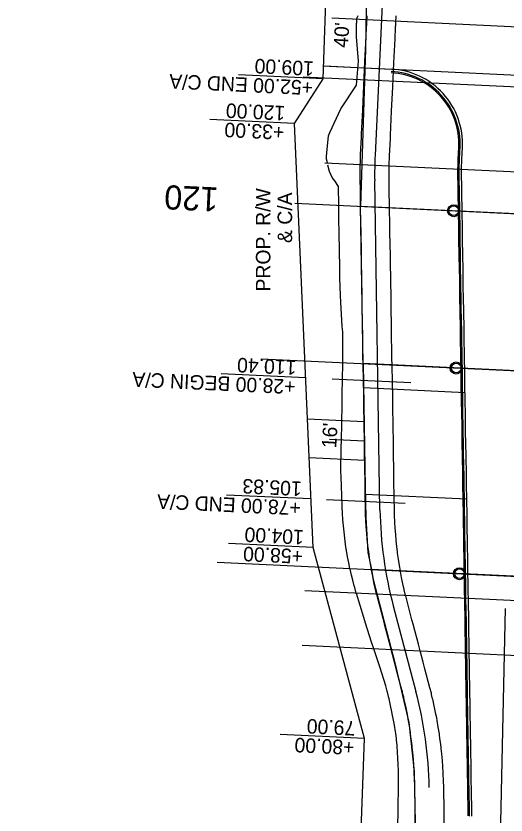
# Model space of a CAD drawing. Extents: x -70 to 701944, y -4 to 666871.
# Drawn here: x 668068.2 to 668271.1, y 654996.3 to 655327.1 of the extents above; entities that cross this region are included whole.
import ezdxf

# ---------------------------------------------------------------- set-up
doc = ezdxf.new("R2010")
doc.units = 0
for name, color, linetype in [('R_Detour', 7, 'Continuous'), ('R_Draft', 7, 'Continuous'), ('R_Drive', 7, 'Continuous'), ('R_Horz Alg Annot', 7, 'Continuous'), ('R_No Plot', 7, 'Continuous'), ('R_Proposed Const Limits', 7, 'Continuous'), ('R_Proposed Road', 7, 'Continuous'), ('R_ROW', 7, 'Continuous'), ('R_ROW Annot', 7, 'Continuous'), ('R_Striping', 7, 'Continuous'), ('R_Temp Easement Annot', 7, 'Continuous'), ('R_Water', 7, 'Continuous')]:
    doc.layers.add(name, color=color, linetype=linetype)

msp = doc.modelspace()

# ---------------------------------------------------------------- linework, layer by layer
at = {"layer": 'R_Detour'}
for p, q in [((668183.7, 655249.55), (668301.77, 655243.98)), ((668169.67, 655185.14), (668298.7, 655179.05)), ((668151.5, 655100.91), (668294.69, 655094.15))]:
    msp.add_line(p, q, dxfattribs=at)
at = {"layer": 'R_Draft'}
msp.add_line((668186.66, 655066.53), (668379.23, 655057.45), dxfattribs=at)
at = {"layer": 'R_Drive'}
for p, q in [((668195.75, 655306.37), (668223.56, 655305.06)), ((668254.13, 655171.08), (668212.09, 655173.07)), ((668212.32, 655159.04), (668188.85, 655160.15)), ((668212.58, 655143.01), (668189.56, 655144.1)), ((668254.84, 655127), (668212.8, 655128.99))]:
    msp.add_line(p, q, dxfattribs=at)
at = {"layer": 'R_No Plot'}
for p, q in [((668220.77, 655352.06), (668216.87, 655269.44)), ((668198.92, 655326.24), (668391.49, 655317.16)), ((668197.97, 655306.27), (668390.55, 655297.18)), ((668304.23, 655296.25), (668187.13, 655301.77)), ((668196.09, 655266.31), (668388.66, 655257.22)), ((668218.9, 655122.68), (668216.71, 655258.95)), ((668231.68, 655175.15), (668199.17, 655176.68)), ((668212.45, 655151.03), (668198, 655151.71)), ((668229.33, 655125.2), (668196.82, 655126.74)), ((668187.73, 655089.19), (668380.3, 655080.1)), ((668224.39, 655082.94), (668233.79, 655047.38))]:
    msp.add_line(p, q, dxfattribs=at)
for points in [[(668217.12, 655373.11), (668213.57, 655355.07), (668212.94, 655313.25), (668210.91, 655248.27), (668292.71, 655244.41), (668293.73, 655264.72), (668302.84, 655266.71), (668307.66, 655368.84)], [(668210.91, 655248.27), (668292.71, 655244.41), (668289.88, 655179.47), (668211.95, 655183.15)], [(668289.88, 655179.47), (668211.95, 655183.15), (668212.78, 655131.9), (668213.03, 655119.43), (668213.82, 655104.92), (668215.37, 655097.89), (668285.78, 655094.57)], [(668285.78, 655094.57), (668215.37, 655097.89), (668216.15, 655093.84), (668225.15, 655058.76), (668230.84, 655034.55), (668233.09, 655014.27), (668233.65, 654985.81), (668233.98, 654965.53), (668233.02, 654946.89), (668287.62, 654944.31), (668288.46, 654962.05), (668284.23, 655062.51)]]:
    msp.add_lwpolyline(points, close=True, dxfattribs=at)
for centre in [(668249.42, 655246.45), (668250.47, 655181.33), (668251.84, 655096.17)]:
    msp.add_circle(centre, 2.5, dxfattribs=at)
for centre, start, end in [((668382.69, 655261.62), 177.2978, 180.9217), ((668384.88, 655125.35), 180.9217, 194.8048), ((668073.3, 655004.96), 0.9217, 14.8048)]:
    msp.add_arc(centre, 166, start, end, dxfattribs=at)
at = {"layer": 'R_Proposed Const Limits'}
for points in [[(668197.13, 655266.26), (668196.8, 655267.86), (668196.82, 655268.96), (668196.95, 655270.38), (668197.62, 655277.42), (668198.19, 655278.9), (668202.74, 655288.7), (668209.2, 655298.41), (668209.95, 655308.38), (668209.17, 655318.43), (668209.24, 655323), (668209.25, 655323.46), (668209.25, 655323.92), (668209.26, 655324.36), (668209.27, 655324.8), (668209.27, 655325.22), (668209.28, 655325.62), (668209.3, 655325.86), (668209.36, 655326), (668209.5, 655326.33), (668209.51, 655326.35), (668209.65, 655326.67), (668209.7, 655326.79), (668209.77, 655326.96), (668209.88, 655327.21)], [(668226.1, 654987.26), (668226.39, 654997.26), (668226.45, 654999.97), (668226.46, 655000.06), (668226.53, 655007.26), (668226.54, 655008.62), (668226.56, 655011.39), (668226.54, 655014.16), (668226.53, 655015), (668226.52, 655015.05), (668226.47, 655016.93), (668226.46, 655017.28), (668226.35, 655019.7), (668226.18, 655022.46), (668226.01, 655024.63), (668225.96, 655025.22), (668225.76, 655027.32), (668225.69, 655027.98), (668225.45, 655030.04), (668225.44, 655030.14), (668225.37, 655030.73), (668224.95, 655033.47), (668224.39, 655036.21), (668224.13, 655037.41), (668223.82, 655038.95), (668223.27, 655041.67), (668222.68, 655044.38), (668222.49, 655045.21), (668222.47, 655045.29), (668222.04, 655047.08), (668221.93, 655047.53), (668221.29, 655049.78), (668218.81, 655057.68), (668217.91, 655060.47), (668217.91, 655060.49), (668216.35, 655065.13), (668215.44, 655067.86), (668212.9, 655075.7), (668212.88, 655075.77), (668212.19, 655078.02), (668209.16, 655087.94), (668209.09, 655088.18), (668208.46, 655090.46), (668208.36, 655090.78), (668208.25, 655091.16), (668207.74, 655092.99), (668207.07, 655095.53), (668206.5, 655098.07), (668206.45, 655098.31), (668205.98, 655100.62), (668205.5, 655103.18), (668205.06, 655105.74), (668205.03, 655105.95), (668204.97, 655106.33), (668204.67, 655108.31), (668204.66, 655108.41), (668204.33, 655110.89), (668204.03, 655113.46), (668203.78, 655116.05), (668203.58, 655118.47), (668203.57, 655118.63), (668203.41, 655121.14), (668203.4, 655121.21), (668203.4, 655121.31), (668203.28, 655123.8), (668203.11, 655128.5), (668202.83, 655136.23), (668202.82, 655136.31), (668202.74, 655138.53), (668202.89, 655148.54), (668202.94, 655151.24), (668202.94, 655151.32), (668203.08, 655158.54), (668203.22, 655166.25), (668203.22, 655166.31), (668203.26, 655168.54), (668203.44, 655178.54), (668203.47, 655181.26), (668203.47, 655181.31), (668203.59, 655188.55), (668203.52, 655196.29), (668203.52, 655196.3), (668203.27, 655198.57), (668202.66, 655208.61), (668202.55, 655211.31), (668202.54, 655211.41), (668202.3, 655218.64), (668202.22, 655226.34), (668202.21, 655226.44), (668202.16, 655228.66), (668201.97, 655238.68), (668201.93, 655241.37), (668201.93, 655241.46), (668201.82, 655248.7), (668201.7, 655256.52), (668200.17, 655258.79), (668199.15, 655260.16), (668197.98, 655262.74), (668197.35, 655265.3)]]:
    msp.add_lwpolyline(points, dxfattribs=at)
at = {"layer": 'R_Proposed Road'}
for points in [[(668210.72, 655264.67), (668210.78, 655267.2), (668210.82, 655268.3), (668210.88, 655269.73), (668211.21, 655276.78), (668211.29, 655278.28), (668211.76, 655288.27), (668212.23, 655298.26), (668212.7, 655308.25), (668213.17, 655318.24), (668213.39, 655322.81), (668213.41, 655323.27), (668213.43, 655323.72), (668213.45, 655324.17), (668213.47, 655324.6), (668213.49, 655325.02), (668213.51, 655325.42), (668213.52, 655325.66), (668213.53, 655325.8), (668213.54, 655326.14), (668213.54, 655326.15), (668213.56, 655326.48), (668213.57, 655326.61), (668213.57, 655326.78), (668213.59, 655327.04), (668213.59, 655327.08)], [(668222.71, 655264.1), (668222.77, 655266.63), (668222.81, 655267.73), (668222.87, 655269.16), (668223.2, 655276.21), (668223.27, 655277.72), (668223.74, 655287.71), (668224.21, 655297.7), (668224.69, 655307.69), (668225.16, 655317.67), (668225.37, 655322.24), (668225.39, 655322.7), (668225.42, 655323.15), (668225.44, 655323.6), (668225.46, 655324.04), (668225.48, 655324.46), (668225.5, 655324.86), (668225.51, 655325.09), (668225.51, 655325.24), (668225.53, 655325.57), (668225.53, 655325.59), (668225.55, 655325.91), (668225.55, 655326.05), (668225.56, 655326.21), (668225.57, 655326.47), (668225.57, 655326.51), (668225.58, 655326.7), (668225.59, 655326.89), (668225.6, 655326.97), (668225.61, 655327.17)], [(668251.13, 655263.71), (668251.21, 655265.29), (668251.26, 655266.39), (668251.33, 655267.82), (668251.56, 655272.7)], [(668251.63, 655263.69), (668251.71, 655265.27), (668251.76, 655266.36), (668251.83, 655267.79), (668252.09, 655273.45)], [(668252.64, 655263.64), (668252.72, 655265.22), (668252.77, 655266.32), (668252.83, 655267.75), (668253.07, 655272.63)], [(668233.64, 654986.91), (668233.48, 654996.93), (668233.43, 654999.65), (668233.43, 654999.73), (668233.31, 655006.94), (668233.29, 655008.3), (668233.23, 655011.07), (668233.11, 655013.85), (668233.07, 655014.69), (668233.07, 655014.74), (668232.96, 655016.62), (668232.93, 655016.97), (668232.75, 655019.4), (668232.51, 655022.16), (668232.28, 655024.33), (668232.22, 655024.93), (668231.97, 655027.03), (668231.88, 655027.68), (668231.6, 655029.75), (668231.59, 655029.85), (668231.5, 655030.44), (668231.08, 655033.18), (668230.61, 655035.92), (668230.39, 655037.12), (668230.1, 655038.65), (668229.54, 655041.37), (668228.94, 655044.09), (668228.75, 655044.91), (668228.73, 655045), (668228.29, 655046.79), (668228.18, 655047.23), (668227.6, 655049.48), (668225.52, 655057.37), (668224.79, 655060.15), (668224.78, 655060.17), (668223.56, 655064.79), (668222.84, 655067.51), (668220.77, 655075.33), (668220.76, 655075.39), (668220.16, 655077.64), (668217.57, 655087.54), (668217.51, 655087.78), (668216.97, 655090.05), (668216.89, 655090.38), (668216.81, 655090.75), (668216.41, 655092.58), (668215.89, 655095.11), (668215.41, 655097.65), (668215.37, 655097.89), (668214.98, 655100.2), (668214.58, 655102.75), (668214.23, 655105.31), (668214.2, 655105.52), (668214.15, 655105.89), (668213.92, 655107.88), (668213.91, 655107.97), (668213.65, 655110.45), (668213.42, 655113.02), (668213.23, 655115.6), (668213.09, 655118.02), (668213.08, 655118.18), (668212.98, 655120.69), (668212.98, 655120.76), (668212.98, 655120.86), (668212.92, 655123.35), (668212.84, 655128.04), (668212.72, 655135.76), (668212.72, 655135.84), (668212.68, 655138.06), (668212.52, 655148.08), (668212.47, 655150.79), (668212.47, 655150.87), (668212.36, 655158.1), (668212.23, 655165.82), (668212.23, 655165.88), (668212.2, 655168.12), (668212.03, 655178.14), (668211.99, 655180.86), (668211.99, 655180.91), (668211.87, 655188.16), (668211.75, 655195.9), (668211.75, 655195.92), (668211.71, 655198.18), (668211.55, 655208.19), (668211.51, 655210.89), (668211.51, 655210.98), (668211.39, 655218.21), (668211.27, 655225.91), (668211.26, 655226.01), (668211.23, 655228.23), (668211.07, 655238.25), (668211.02, 655240.95), (668211.02, 655241.03), (668210.91, 655248.27), (668210.78, 655256.09), (668210.75, 655258.29), (668210.72, 655259.61), (668210.7, 655262.14), (668210.72, 655264.67)], [(668245.62, 654986.34), (668245.46, 654996.36), (668245.42, 654999.08), (668245.42, 654999.16), (668245.3, 655006.38), (668245.28, 655007.73), (668245.21, 655010.51), (668245.1, 655013.28), (668245.06, 655014.13), (668245.05, 655014.18), (668244.94, 655016.06), (668244.92, 655016.41), (668244.74, 655018.83), (668244.5, 655021.6), (668244.27, 655023.77), (668244.2, 655024.36), (668243.95, 655026.46), (668243.87, 655027.12), (668243.59, 655029.19), (668243.57, 655029.29), (668243.49, 655029.87), (668243.06, 655032.62), (668242.6, 655035.35), (668242.38, 655036.55), (668242.08, 655038.09), (668241.53, 655040.81), (668240.92, 655043.52), (668240.73, 655044.35), (668240.71, 655044.43), (668240.28, 655046.22), (668240.17, 655046.67), (668239.59, 655048.91), (668237.51, 655056.8), (668236.77, 655059.58), (668236.77, 655059.6), (668235.55, 655064.22), (668234.83, 655066.94), (668232.76, 655074.77), (668232.74, 655074.83), (668232.15, 655077.08), (668229.55, 655086.97), (668229.49, 655087.21), (668228.95, 655089.49), (668228.88, 655089.81), (668228.8, 655090.19), (668228.39, 655092.01), (668227.88, 655094.54), (668227.4, 655097.08), (668227.36, 655097.33), (668226.96, 655099.63), (668226.57, 655102.19), (668226.21, 655104.75), (668226.19, 655104.96), (668226.14, 655105.33), (668225.9, 655107.31), (668225.89, 655107.41), (668225.63, 655109.88), (668225.4, 655112.46), (668225.22, 655115.03), (668225.08, 655117.46), (668225.07, 655117.61), (668224.97, 655120.12), (668224.97, 655120.2), (668224.96, 655120.3), (668224.9, 655122.78), (668224.83, 655127.48), (668224.7, 655135.2), (668224.7, 655135.27), (668224.67, 655137.5), (668224.5, 655147.52), (668224.46, 655150.23), (668224.46, 655150.3), (668224.34, 655157.54), (668224.22, 655165.26), (668224.22, 655165.32), (668224.18, 655167.55), (668224.02, 655177.57), (668223.98, 655180.29), (668223.98, 655180.34), (668223.86, 655187.59), (668223.74, 655195.33), (668223.74, 655195.35), (668223.7, 655197.61), (668223.54, 655207.63), (668223.49, 655210.32), (668223.49, 655210.42), (668223.38, 655217.65), (668223.25, 655225.35), (668223.25, 655225.45), (668223.22, 655227.67), (668223.05, 655237.68), (668223.01, 655240.38), (668223.01, 655240.47), (668222.89, 655247.7), (668222.77, 655255.53), (668222.73, 655257.72), (668222.71, 655259.04), (668222.69, 655261.57), (668222.71, 655264.1)], [(668255.45, 654995.89), (668255.41, 654998.61), (668255.41, 654998.69), (668255.29, 655005.91), (668255.27, 655007.26), (668255.22, 655010.04), (668255.18, 655012.81), (668255.17, 655013.65), (668255.16, 655013.7), (668255.13, 655015.58), (668255.13, 655015.93), (668255.09, 655018.34), (668255.05, 655021.1), (668255.01, 655023.26), (668255, 655023.85), (668254.97, 655025.94), (668254.96, 655026.59), (668254.92, 655028.65), (668254.92, 655028.75), (668254.91, 655029.33), (668254.87, 655032.06), (668254.83, 655034.78), (668254.81, 655035.96), (668254.78, 655037.49), (668254.74, 655040.18), (668254.7, 655042.87), (668254.68, 655043.69), (668254.68, 655043.77), (668254.65, 655045.54), (668254.65, 655045.98), (668254.61, 655048.21), (668254.48, 655056), (668254.44, 655058.75), (668254.44, 655058.77), (668254.37, 655063.33), (668254.32, 655066.02), (668254.2, 655073.75), (668254.2, 655073.82), (668254.16, 655076.04), (668254, 655085.82), (668254, 655086.06), (668253.96, 655088.31), (668253.96, 655088.63), (668253.95, 655089), (668253.92, 655090.81), (668253.88, 655093.32), (668253.84, 655095.84), (668253.84, 655096.08), (668253.8, 655098.36), (668253.76, 655100.9), (668253.72, 655103.45), (668253.72, 655103.66), (668253.71, 655104.03), (668253.68, 655106), (668253.68, 655106.09), (668253.64, 655108.56), (668253.6, 655111.13), (668253.56, 655113.7), (668253.52, 655116.11), (668253.51, 655116.27), (668253.47, 655118.78), (668253.47, 655118.85), (668253.47, 655118.95), (668253.43, 655121.43), (668253.36, 655126.13), (668253.23, 655133.85), (668253.23, 655133.93), (668253.19, 655136.15), (668253.03, 655146.17), (668252.99, 655148.88), (668252.99, 655148.95), (668252.87, 655156.19), (668252.75, 655163.91), (668252.75, 655163.97), (668252.71, 655166.21), (668252.55, 655176.23), (668252.51, 655178.95), (668252.51, 655178.99), (668252.39, 655186.24), (668252.26, 655193.99), (668252.26, 655194), (668252.23, 655196.26), (668252.07, 655206.28), (668252.02, 655208.97), (668252.02, 655209.07), (668251.9, 655216.3), (668251.78, 655224), (668251.78, 655224.1), (668251.74, 655226.32), (668251.58, 655236.34), (668251.54, 655239.03), (668251.54, 655239.12), (668251.42, 655246.36), (668251.3, 655254.18), (668251.26, 655256.38), (668251.24, 655257.7), (668251.2, 655260.23), (668251.16, 655262.76), (668251.13, 655263.71)], [(668255.95, 654995.87), (668255.91, 654998.58), (668255.91, 654998.67), (668255.79, 655005.88), (668255.77, 655007.24), (668255.72, 655010.01), (668255.68, 655012.78), (668255.66, 655013.62), (668255.66, 655013.68), (668255.63, 655015.55), (668255.63, 655015.9), (668255.59, 655018.32), (668255.54, 655021.08), (668255.51, 655023.24), (668255.5, 655023.83), (668255.47, 655025.92), (668255.46, 655026.57), (668255.42, 655028.63), (668255.42, 655028.73), (668255.41, 655029.31), (668255.37, 655032.04), (668255.32, 655034.75), (668255.31, 655035.94), (668255.28, 655037.46), (668255.24, 655040.16), (668255.19, 655042.85), (668255.18, 655043.66), (668255.18, 655043.75), (668255.15, 655045.52), (668255.14, 655045.96), (668255.11, 655048.18), (668254.98, 655055.98), (668254.94, 655058.72), (668254.94, 655058.75), (668254.87, 655063.31), (668254.82, 655066), (668254.7, 655073.73), (668254.7, 655073.79), (668254.66, 655076.02), (668254.5, 655085.8), (668254.5, 655086.03), (668254.46, 655088.28), (668254.46, 655088.6), (668254.45, 655088.97), (668254.42, 655090.78), (668254.38, 655093.29), (668254.34, 655095.81), (668254.34, 655096.05), (668254.3, 655098.34), (668254.26, 655100.88), (668254.22, 655103.42), (668254.22, 655103.63), (668254.21, 655104), (668254.18, 655105.98), (668254.18, 655106.07), (668254.14, 655108.54), (668254.1, 655111.1), (668254.06, 655113.67), (668254.02, 655116.09), (668254.01, 655116.25), (668253.97, 655118.75), (668253.97, 655118.83), (668253.97, 655118.93), (668253.93, 655121.41), (668253.86, 655126.11), (668253.73, 655133.83), (668253.73, 655133.9), (668253.69, 655136.13), (668253.53, 655146.15), (668253.49, 655148.85), (668253.49, 655148.93), (668253.37, 655156.17), (668253.25, 655163.89), (668253.25, 655163.95), (668253.21, 655166.18), (668253.05, 655176.2), (668253.01, 655178.92), (668253, 655178.97), (668252.89, 655186.22), (668252.76, 655193.96), (668252.76, 655193.98), (668252.73, 655196.24), (668252.57, 655206.26), (668252.52, 655208.95), (668252.52, 655209.05), (668252.4, 655216.28), (668252.28, 655223.98), (668252.28, 655224.08), (668252.24, 655226.3), (668252.08, 655236.31), (668252.04, 655239.01), (668252.04, 655239.1), (668251.92, 655246.33), (668251.8, 655254.16), (668251.76, 655256.35), (668251.74, 655257.67), (668251.7, 655260.21), (668251.66, 655262.74), (668251.63, 655263.69)], [(668256.95, 654995.82), (668256.91, 654998.54), (668256.9, 654998.62), (668256.79, 655005.84), (668256.77, 655007.19), (668256.72, 655009.96), (668256.68, 655012.74), (668256.66, 655013.58), (668256.66, 655013.63), (668256.63, 655015.51), (668256.63, 655015.86), (668256.59, 655018.27), (668256.54, 655021.03), (668256.51, 655023.19), (668256.5, 655023.78), (668256.47, 655025.87), (668256.46, 655026.52), (668256.42, 655028.58), (668256.42, 655028.68), (668256.41, 655029.26), (668256.37, 655031.99), (668256.32, 655034.71), (668256.3, 655035.89), (668256.28, 655037.42), (668256.24, 655040.11), (668256.19, 655042.8), (668256.18, 655043.62), (668256.18, 655043.7), (668256.15, 655045.47), (668256.14, 655045.91), (668256.11, 655048.13), (668255.98, 655055.93), (668255.94, 655058.68), (668255.94, 655058.7), (668255.86, 655063.26), (668255.82, 655065.95), (668255.7, 655073.68), (668255.7, 655073.75), (668255.66, 655075.97), (668255.5, 655085.75), (668255.5, 655085.99), (668255.46, 655088.24), (668255.46, 655088.56), (668255.45, 655088.93), (668255.42, 655090.74), (668255.38, 655093.25), (668255.34, 655095.77), (668255.34, 655096.01), (668255.3, 655098.29), (668255.26, 655100.83), (668255.22, 655103.38), (668255.22, 655103.59), (668255.21, 655103.96), (668255.18, 655105.93), (668255.18, 655106.02), (668255.14, 655108.49), (668255.1, 655111.05), (668255.05, 655113.63), (668255.02, 655116.04), (668255.01, 655116.2), (668254.97, 655118.71), (668254.97, 655118.78), (668254.97, 655118.88), (668254.93, 655121.36), (668254.85, 655126.06), (668254.73, 655133.78), (668254.73, 655133.86), (668254.69, 655136.08), (668254.53, 655146.1), (668254.49, 655148.81), (668254.49, 655148.88), (668254.37, 655156.12), (668254.25, 655163.84), (668254.25, 655163.9), (668254.21, 655166.14), (668254.05, 655176.16), (668254, 655178.88), (668254, 655178.92), (668253.89, 655186.17), (668253.76, 655193.92), (668253.76, 655193.93), (668253.73, 655196.19), (668253.56, 655206.21), (668253.52, 655208.9), (668253.52, 655209), (668253.4, 655216.23), (668253.28, 655223.93), (668253.28, 655224.03), (668253.24, 655226.25), (668253.08, 655236.27), (668253.04, 655238.96), (668253.04, 655239.05), (668252.92, 655246.29), (668252.79, 655254.11), (668252.76, 655256.31), (668252.74, 655257.63), (668252.7, 655260.16), (668252.66, 655262.69), (668252.64, 655263.64)]]:
    msp.add_lwpolyline(points, dxfattribs=at)
for radius in [29.5, 30, 31]:
    msp.add_arc((668222.1, 655274.09), radius, 357.2978, 87.2979, dxfattribs=at)
at = {"layer": 'R_ROW'}
for points in [[(668212.48, 655027.95), (668191.19, 655107.04), (668183.46, 655282.6), (668195.34, 655301.06), (668198.49, 655389.01), (668237.93, 655482.26), (668241.48, 655642.27), (668225.92, 655758.13), (668224.14, 655808.01), (668090.41, 656138.46), (668097.37, 656215.3), (668068.22, 656367.07)], [(668327.66, 653586.02), (668340.87, 653592.64), (668322.47, 653689.42), (668277.13, 653821.63), (668258.71, 653853.34), (668224.55, 653854.19), (668177.85, 653978.14), (668204.74, 653982.28), (668180.35, 654097), (668169.32, 654193.98), (668198.41, 654666.21), (668182.92, 654741.02), (668186.49, 654858.99), (668209, 654933.01), (668212.48, 655027.95)]]:
    msp.add_lwpolyline(points, dxfattribs=at)
at = {"layer": 'R_ROW Annot'}
for points in [[(668188.1, 655177.27), (668153.14, 655178.92)], [(668190.31, 655127.11), (668155.34, 655128.76)]]:
    msp.add_lwpolyline(points, dxfattribs=at)
at = {"layer": 'R_Striping'}
msp.add_lwpolyline([(668268.09, 654955.24), (668270.92, 655081.8)], dxfattribs=at)
at = {"layer": 'R_Temp Easement Annot'}
for points in [[(668195.34, 655301.06), (668160.38, 655302.71)], [(668183.46, 655282.6), (668148.5, 655284.25)], [(668191.19, 655107.04), (668156.23, 655108.69)], [(668212.48, 655027.95), (668177.52, 655029.6)]]:
    msp.add_lwpolyline(points, dxfattribs=at)
at = {"layer": 'R_Water'}
for centre in [(668249.42, 655246.45), (668250.47, 655181.33), (668251.84, 655096.17)]:
    msp.add_circle(centre, 2, dxfattribs=at)

# ---------------------------------------------------------------- texts
at = {"layer": 'R_Drive'}
for s, p in [("40'", (668205.65, 655313.75)), ("16'", (668200.77, 655147.99))]:
    msp.add_text(s, height=6, rotation=86.5585, dxfattribs=at).set_placement(p)
at = {"layer": 'R_Horz Alg Annot'}
msp.add_text('120', height=10, rotation=177.2979, dxfattribs=at).set_placement((668152.17, 655256.05))
at = {"layer": 'R_ROW'}
for s, p in [('PROP. R/W ', (668173.55, 655213)), ('& C/A', (668182.54, 655233.08))]:
    msp.add_text(s, height=6, rotation=90.02, dxfattribs=at).set_placement(p)
at = {"layer": 'R_ROW Annot'}
for s, p in [('110.40', (668184.43, 655184.45)), ('+28.00 BEGIN C/A', (668184.05, 655176.46)), ('105.83', (668186.64, 655134.29)), ('+78.00 END C/A', (668186.26, 655126.3))]:
    msp.add_text(s, height=6, rotation=177.2978, dxfattribs=at).set_placement(p)
at = {"layer": 'R_Temp Easement Annot'}
for s, p in [('109.00', (668191.68, 655308.24)), ('+52.00 END C/A', (668191.3, 655300.25)), ('120.00', (668179.79, 655289.78)), ('+33.00', (668179.42, 655281.79)), ('104.00', (668187.52, 655114.22)), ('+58.00', (668187.15, 655106.23)), ('79.00', (668208.82, 655035.13)), ('+80.00', (668208.44, 655027.14))]:
    msp.add_text(s, height=6, rotation=177.2978, dxfattribs=at).set_placement(p)

doc.saveas('drawing.dxf')
